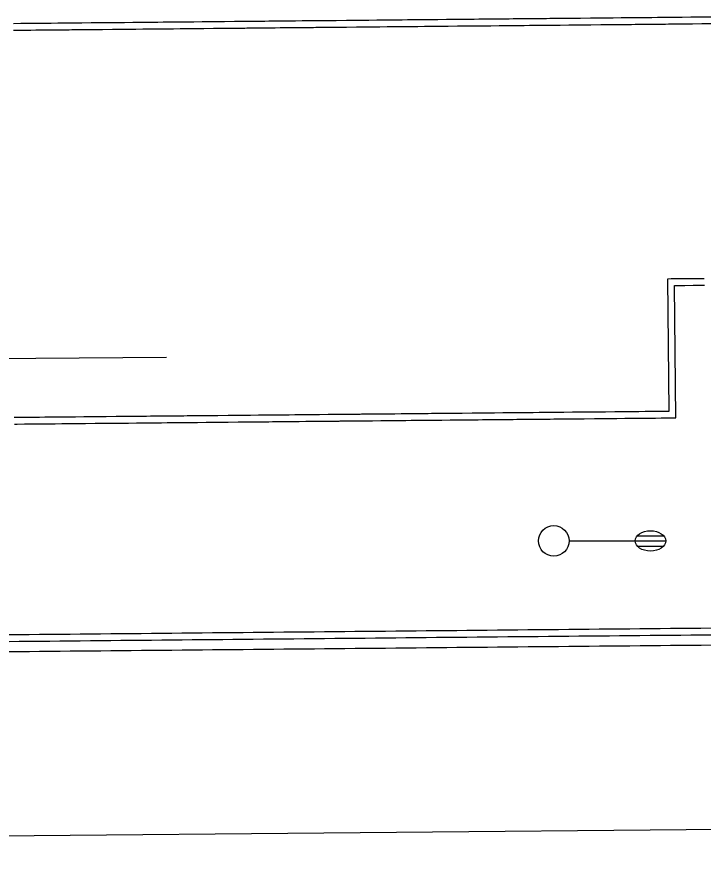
# Model space of a CAD drawing. Extents: x 2145380 to 2157287, y 139568 to 149130.
# Drawn here: x 2148700.1 to 2148767.5, y 143114.2 to 143196.6 of the extents above; entities that cross this region are included whole.
import ezdxf

# ---------------------------------------------------------------- set-up
doc = ezdxf.new("R2010")
doc.units = 0
for name, color, linetype in [('PR_PREVIOUSLY CONSTRUCTED', 7, 'Continuous'), ('TOPO_Asphalt', 7, 'Continuous'), ('TOPO_Flowline', 7, 'Continuous'), ('TOPO_Light Pole', 7, 'Continuous')]:
    doc.layers.add(name, color=color, linetype=linetype)

# ---------------------------------------------------------------- blocks, each defined once
blk = doc.blocks.new('LP')
at = {"layer": 'TOPO_Light Pole'}
blk.add_line((3.81, 0), (20.32, 0), dxfattribs=at)
for points in [[(20.32, 0), (27.94, 0)], [(20.32, 0), (23.5, 0)], [(20.83, 1.27), (27.43, 1.27)], [(20.83, 1.27), (23.5, 1.27)], [(23.71, 1.27), (27.43, 1.27)], [(23.71, 0), (27.94, 0)], [(20.83, -1.27), (27.43, -1.27)], [(20.83, -1.27), (23.5, -1.27)], [(23.71, -1.27), (27.43, -1.27)]]:
    blk.add_lwpolyline(points, dxfattribs=at)
blk.add_circle((0, 0), 3.81, dxfattribs=at)
blk.add_ellipse((24.13, 0), major_axis=(3.81, 0), ratio=0.666667, dxfattribs=at)

msp = doc.modelspace()

# ---------------------------------------------------------------- linework, layer by layer
at = {"layer": 'PR_PREVIOUSLY CONSTRUCTED'}
for points in [[(2148699.751, 143195.902), (2148700.46, 143195.909), (2148700.841, 143195.912), (2148701.46, 143195.918), (2148701.932, 143195.923), (2148702.46, 143195.928), (2148703.023, 143195.933), (2148703.46, 143195.937), (2148704.114, 143195.943), (2148704.46, 143195.947), (2148705.205, 143195.954), (2148705.459, 143195.956), (2148706.296, 143195.964), (2148706.459, 143195.966), (2148707.387, 143195.974), (2148707.459, 143195.975), (2148708.459, 143195.985), (2148708.478, 143195.985), (2148709.459, 143195.994), (2148709.568, 143195.995), (2148710.459, 143196.004), (2148710.659, 143196.005), (2148711.459, 143196.013), (2148711.75, 143196.016), (2148712.459, 143196.023), (2148712.841, 143196.026), (2148713.459, 143196.032), (2148713.932, 143196.036), (2148714.459, 143196.041), (2148715.023, 143196.047), (2148715.459, 143196.051), (2148716.114, 143196.057), (2148716.459, 143196.06), (2148717.204, 143196.068), (2148717.459, 143196.07), (2148718.295, 143196.078), (2148718.459, 143196.079), (2148719.386, 143196.088), (2148719.459, 143196.089), (2148720.459, 143196.098), (2148720.477, 143196.099), (2148721.459, 143196.108), (2148721.568, 143196.109), (2148722.459, 143196.117), (2148722.659, 143196.119), (2148723.459, 143196.127), (2148723.75, 143196.13), (2148724.459, 143196.136), (2148724.84, 143196.14), (2148725.459, 143196.146), (2148725.931, 143196.15), (2148726.459, 143196.155), (2148727.022, 143196.161), (2148727.458, 143196.165), (2148728.113, 143196.171), (2148728.458, 143196.174), (2148729.204, 143196.181), (2148729.458, 143196.184), (2148730.295, 143196.192), (2148730.458, 143196.193), (2148731.386, 143196.202), (2148731.458, 143196.203), (2148732.458, 143196.212), (2148732.476, 143196.212), (2148733.458, 143196.222), (2148733.567, 143196.223), (2148734.458, 143196.231), (2148734.658, 143196.233), (2148735.458, 143196.241), (2148735.749, 143196.243), (2148736.458, 143196.25), (2148736.84, 143196.254), (2148737.458, 143196.26), (2148737.931, 143196.264), (2148738.458, 143196.269), (2148739.022, 143196.274), (2148739.458, 143196.278), (2148740.112, 143196.285), (2148740.458, 143196.288), (2148741.203, 143196.295), (2148741.458, 143196.297), (2148742.294, 143196.305), (2148742.458, 143196.307), (2148743.385, 143196.316), (2148743.458, 143196.316), (2148744.458, 143196.326), (2148744.476, 143196.326), (2148745.016, 143196.331), (2148745.018, 143196.331), (2148745.458, 143196.335), (2148745.567, 143196.336), (2148746.458, 143196.345), (2148746.658, 143196.347), (2148747.458, 143196.354), (2148747.748, 143196.357), (2148748.458, 143196.364), (2148748.839, 143196.367), (2148749.457, 143196.373), (2148749.93, 143196.378), (2148750.457, 143196.383), (2148751.021, 143196.388), (2148751.457, 143196.392), (2148752.112, 143196.398), (2148752.457, 143196.402), (2148753.203, 143196.409), (2148753.457, 143196.411), (2148754.294, 143196.419), (2148754.457, 143196.421), (2148755.384, 143196.429), (2148755.457, 143196.43), (2148756.457, 143196.44), (2148756.475, 143196.44), (2148757.457, 143196.449), (2148757.566, 143196.45), (2148758.457, 143196.459), (2148758.657, 143196.46), (2148759.457, 143196.468), (2148759.748, 143196.471), (2148760.457, 143196.478), (2148760.839, 143196.481), (2148761.457, 143196.487), (2148761.93, 143196.492), (2148762.457, 143196.497), (2148763.021, 143196.502), (2148763.457, 143196.506), (2148763.787, 143196.509), (2148763.795, 143196.509), (2148763.797, 143196.509), (2148763.807, 143196.509), (2148764.111, 143196.512), (2148764.457, 143196.515), (2148765.202, 143196.523), (2148765.457, 143196.525), (2148766.293, 143196.533), (2148766.457, 143196.534), (2148767.384, 143196.543), (2148767.457, 143196.544), (2148768.457, 143196.553)], [(2148699.757, 143195.234), (2148700.466, 143195.241), (2148700.848, 143195.245), (2148701.466, 143195.251), (2148701.939, 143195.255), (2148702.466, 143195.26), (2148703.03, 143195.265), (2148703.466, 143195.27), (2148704.12, 143195.276), (2148704.466, 143195.279), (2148705.211, 143195.286), (2148705.466, 143195.289), (2148706.302, 143195.296), (2148706.466, 143195.298), (2148707.393, 143195.307), (2148707.466, 143195.307), (2148708.466, 143195.317), (2148708.484, 143195.317), (2148709.466, 143195.326), (2148709.575, 143195.327), (2148710.466, 143195.336), (2148710.666, 143195.338), (2148711.466, 143195.345), (2148711.756, 143195.348), (2148712.465, 143195.355), (2148712.847, 143195.359), (2148713.465, 143195.364), (2148713.938, 143195.369), (2148714.465, 143195.374), (2148715.029, 143195.379), (2148715.465, 143195.383), (2148716.12, 143195.39), (2148716.465, 143195.393), (2148717.211, 143195.4), (2148717.465, 143195.402), (2148718.302, 143195.41), (2148718.465, 143195.412), (2148719.392, 143195.421), (2148719.465, 143195.421), (2148720.465, 143195.431), (2148720.483, 143195.431), (2148721.465, 143195.44), (2148721.574, 143195.441), (2148722.465, 143195.45), (2148722.665, 143195.452), (2148723.465, 143195.459), (2148723.756, 143195.462), (2148724.465, 143195.469), (2148724.847, 143195.472), (2148725.465, 143195.478), (2148725.938, 143195.483), (2148726.465, 143195.488), (2148727.028, 143195.493), (2148727.465, 143195.497), (2148728.119, 143195.503), (2148728.465, 143195.507), (2148729.21, 143195.514), (2148729.465, 143195.516), (2148730.301, 143195.524), (2148730.465, 143195.526), (2148731.392, 143195.534), (2148731.465, 143195.535), (2148732.465, 143195.544), (2148732.483, 143195.545), (2148733.465, 143195.554), (2148733.574, 143195.555), (2148734.464, 143195.563), (2148734.664, 143195.565), (2148735.464, 143195.573), (2148735.755, 143195.576), (2148736.464, 143195.582), (2148736.846, 143195.586), (2148737.464, 143195.592), (2148737.937, 143195.596), (2148738.464, 143195.601), (2148739.028, 143195.607), (2148739.464, 143195.611), (2148740.119, 143195.617), (2148740.464, 143195.62), (2148741.21, 143195.627), (2148741.464, 143195.63), (2148742.301, 143195.638), (2148742.464, 143195.639), (2148743.391, 143195.648), (2148743.464, 143195.649), (2148744.464, 143195.658), (2148744.482, 143195.658), (2148745.022, 143195.664), (2148745.024, 143195.664), (2148745.464, 143195.668), (2148745.573, 143195.669), (2148746.464, 143195.677), (2148746.664, 143195.679), (2148747.464, 143195.687), (2148747.755, 143195.689), (2148748.464, 143195.696), (2148748.846, 143195.7), (2148749.464, 143195.706), (2148749.937, 143195.71), (2148750.464, 143195.715), (2148751.027, 143195.72), (2148751.464, 143195.725), (2148752.118, 143195.731), (2148752.464, 143195.734), (2148753.209, 143195.741), (2148753.464, 143195.744), (2148754.3, 143195.751), (2148754.464, 143195.753), (2148755.391, 143195.762), (2148755.464, 143195.763), (2148756.464, 143195.772), (2148756.482, 143195.772), (2148757.463, 143195.781), (2148757.573, 143195.783), (2148758.463, 143195.791), (2148758.663, 143195.793), (2148759.463, 143195.8), (2148759.754, 143195.803), (2148760.463, 143195.81), (2148760.845, 143195.814), (2148761.463, 143195.819), (2148761.936, 143195.824), (2148762.463, 143195.829), (2148763.027, 143195.834), (2148763.463, 143195.838), (2148763.793, 143195.841), (2148763.802, 143195.842), (2148763.803, 143195.842), (2148763.813, 143195.842), (2148764.118, 143195.845), (2148764.463, 143195.848), (2148765.209, 143195.855), (2148765.463, 143195.857), (2148766.299, 143195.865), (2148766.463, 143195.867), (2148767.39, 143195.876), (2148767.463, 143195.876), (2148768.463, 143195.886)], [(2148699.826, 143157.223), (2148700.117, 143157.226), (2148700.826, 143157.233), (2148701.208, 143157.236), (2148701.826, 143157.242), (2148702.299, 143157.247), (2148702.826, 143157.252), (2148703.39, 143157.257), (2148703.826, 143157.261), (2148704.481, 143157.267), (2148704.826, 143157.271), (2148705.572, 143157.278), (2148705.826, 143157.28), (2148706.662, 143157.288), (2148706.826, 143157.29), (2148707.753, 143157.299), (2148707.826, 143157.299), (2148708.826, 143157.309), (2148708.844, 143157.309), (2148709.826, 143157.318), (2148709.935, 143157.319), (2148710.826, 143157.328), (2148711.026, 143157.33), (2148711.826, 143157.337), (2148712.117, 143157.34), (2148712.826, 143157.347), (2148713.208, 143157.35), (2148713.826, 143157.356), (2148714.298, 143157.361), (2148714.826, 143157.366), (2148715.389, 143157.371), (2148715.826, 143157.375), (2148716.48, 143157.381), (2148716.826, 143157.385), (2148717.571, 143157.392), (2148717.826, 143157.394), (2148718.662, 143157.402), (2148718.826, 143157.403), (2148719.753, 143157.412), (2148719.825, 143157.413), (2148720.825, 143157.422), (2148720.844, 143157.423), (2148721.825, 143157.432), (2148721.934, 143157.433), (2148722.825, 143157.441), (2148723.025, 143157.443), (2148723.825, 143157.451), (2148724.116, 143157.454), (2148724.825, 143157.46), (2148725.207, 143157.464), (2148725.825, 143157.47), (2148726.298, 143157.474), (2148726.825, 143157.479), (2148727.389, 143157.485), (2148727.825, 143157.489), (2148728.48, 143157.495), (2148728.825, 143157.498), (2148729.571, 143157.505), (2148729.825, 143157.508), (2148730.661, 143157.516), (2148730.825, 143157.517), (2148731.752, 143157.526), (2148731.825, 143157.527), (2148732.825, 143157.536), (2148732.843, 143157.536), (2148733.825, 143157.546), (2148733.934, 143157.547), (2148734.825, 143157.555), (2148735.025, 143157.557), (2148735.825, 143157.565), (2148736.116, 143157.567), (2148736.825, 143157.574), (2148737.207, 143157.578), (2148737.825, 143157.584), (2148738.297, 143157.588), (2148738.825, 143157.593), (2148739.388, 143157.598), (2148739.825, 143157.603), (2148740.479, 143157.609), (2148740.825, 143157.612), (2148741.57, 143157.619), (2148741.825, 143157.622), (2148742.661, 143157.629), (2148742.824, 143157.631), (2148743.752, 143157.64), (2148743.824, 143157.64), (2148744.824, 143157.65), (2148744.843, 143157.65), (2148745.383, 143157.655), (2148745.384, 143157.655), (2148745.824, 143157.659), (2148745.933, 143157.66), (2148746.824, 143157.669), (2148747.024, 143157.671), (2148747.824, 143157.678), (2148748.115, 143157.681), (2148748.824, 143157.688), (2148749.206, 143157.691), (2148749.824, 143157.697), (2148750.297, 143157.702), (2148750.824, 143157.707), (2148751.388, 143157.712), (2148751.824, 143157.716), (2148752.479, 143157.723), (2148752.824, 143157.726), (2148753.569, 143157.733), (2148753.824, 143157.735), (2148754.66, 143157.743), (2148754.824, 143157.745), (2148755.751, 143157.754), (2148755.824, 143157.754), (2148756.824, 143157.764), (2148756.842, 143157.764), (2148757.824, 143157.773), (2148757.933, 143157.774), (2148758.824, 143157.783), (2148759.024, 143157.785), (2148759.824, 143157.792), (2148760.115, 143157.795), (2148760.824, 143157.802), (2148761.205, 143157.805), (2148761.824, 143157.811), (2148762.296, 143157.816), (2148762.824, 143157.821), (2148763.387, 143157.826), (2148763.824, 143157.83), (2148764.153, 143157.833), (2148764.162, 143157.833), (2148764.04, 143170.833), (2148764.05, 143170.833), (2148764.355, 143170.836), (2148764.7, 143170.839), (2148765.446, 143170.845), (2148765.7, 143170.848), (2148766.537, 143170.855), (2148766.7, 143170.857), (2148767.627, 143170.864)], [(2148699.833, 143156.556), (2148700.124, 143156.558), (2148700.833, 143156.565), (2148701.214, 143156.569), (2148701.833, 143156.575), (2148702.305, 143156.579), (2148702.833, 143156.584), (2148703.396, 143156.59), (2148703.833, 143156.594), (2148704.487, 143156.6), (2148704.832, 143156.603), (2148705.578, 143156.61), (2148705.832, 143156.613), (2148706.669, 143156.621), (2148706.832, 143156.622), (2148707.76, 143156.631), (2148707.832, 143156.632), (2148708.832, 143156.641), (2148708.85, 143156.641), (2148709.832, 143156.651), (2148709.941, 143156.652), (2148710.832, 143156.66), (2148711.032, 143156.662), (2148711.832, 143156.669), (2148712.123, 143156.672), (2148712.832, 143156.679), (2148713.214, 143156.683), (2148713.832, 143156.688), (2148714.305, 143156.693), (2148714.832, 143156.698), (2148715.396, 143156.703), (2148715.832, 143156.707), (2148716.487, 143156.714), (2148716.832, 143156.717), (2148717.577, 143156.724), (2148717.832, 143156.726), (2148718.668, 143156.734), (2148718.832, 143156.736), (2148719.759, 143156.745), (2148719.832, 143156.745), (2148720.832, 143156.755), (2148720.85, 143156.755), (2148721.832, 143156.764), (2148721.941, 143156.765), (2148722.832, 143156.774), (2148723.032, 143156.776), (2148723.832, 143156.783), (2148724.123, 143156.786), (2148724.832, 143156.793), (2148725.213, 143156.796), (2148725.832, 143156.802), (2148726.304, 143156.807), (2148726.832, 143156.812), (2148727.395, 143156.817), (2148727.831, 143156.821), (2148728.486, 143156.827), (2148728.831, 143156.831), (2148729.577, 143156.838), (2148729.831, 143156.84), (2148730.668, 143156.848), (2148730.831, 143156.85), (2148731.759, 143156.858), (2148731.831, 143156.859), (2148732.831, 143156.869), (2148732.849, 143156.869), (2148733.831, 143156.878), (2148733.94, 143156.879), (2148734.831, 143156.888), (2148735.031, 143156.889), (2148735.831, 143156.897), (2148736.122, 143156.9), (2148736.831, 143156.906), (2148737.213, 143156.91), (2148737.831, 143156.916), (2148738.304, 143156.92), (2148738.831, 143156.925), (2148739.395, 143156.931), (2148739.831, 143156.935), (2148740.485, 143156.941), (2148740.831, 143156.944), (2148741.576, 143156.951), (2148741.831, 143156.954), (2148742.667, 143156.962), (2148742.831, 143156.963), (2148743.758, 143156.972), (2148743.831, 143156.973), (2148744.831, 143156.982), (2148744.849, 143156.982), (2148745.389, 143156.988), (2148745.391, 143156.988), (2148745.831, 143156.992), (2148745.94, 143156.993), (2148746.831, 143157.001), (2148747.031, 143157.003), (2148747.831, 143157.011), (2148748.121, 143157.014), (2148748.831, 143157.02), (2148749.212, 143157.024), (2148749.83, 143157.03), (2148750.303, 143157.034), (2148750.83, 143157.039), (2148751.394, 143157.045), (2148751.83, 143157.049), (2148752.485, 143157.055), (2148752.83, 143157.058), (2148753.576, 143157.065), (2148753.83, 143157.068), (2148754.667, 143157.076), (2148754.83, 143157.077), (2148755.757, 143157.086), (2148755.83, 143157.087), (2148756.83, 143157.096), (2148756.848, 143157.096), (2148757.83, 143157.106), (2148757.939, 143157.107), (2148758.83, 143157.115), (2148759.03, 143157.117), (2148759.83, 143157.125), (2148760.121, 143157.127), (2148760.83, 143157.134), (2148761.212, 143157.138), (2148761.83, 143157.143), (2148762.303, 143157.148), (2148762.83, 143157.153), (2148763.393, 143157.158), (2148763.83, 143157.162), (2148764.16, 143157.166), (2148764.168, 143157.166), (2148764.835, 143157.172), (2148764.774, 143163.672), (2148764.714, 143170.171), (2148764.714, 143170.171), (2148765.452, 143170.178), (2148765.707, 143170.18), (2148766.543, 143170.188), (2148766.706, 143170.189), (2148767.634, 143170.196)], [(2148699.303, 143135.885), (2148700.303, 143135.895), (2148701.303, 143135.904), (2148702.302, 143135.914), (2148703.302, 143135.923), (2148704.302, 143135.933), (2148705.302, 143135.942), (2148706.302, 143135.951), (2148707.302, 143135.961), (2148708.302, 143135.97), (2148709.302, 143135.98), (2148710.302, 143135.989), (2148711.302, 143135.999), (2148712.302, 143136.008), (2148713.302, 143136.018), (2148714.302, 143136.027), (2148715.302, 143136.037), (2148716.302, 143136.046), (2148717.302, 143136.056), (2148718.302, 143136.065), (2148719.302, 143136.075), (2148720.302, 143136.084), (2148721.302, 143136.094), (2148722.302, 143136.103), (2148723.302, 143136.113), (2148724.302, 143136.122), (2148725.301, 143136.132), (2148726.301, 143136.141), (2148727.301, 143136.151), (2148728.301, 143136.16), (2148729.301, 143136.17), (2148730.301, 143136.179), (2148731.301, 143136.188), (2148732.301, 143136.198), (2148733.301, 143136.207), (2148734.301, 143136.217), (2148735.301, 143136.226), (2148736.301, 143136.236), (2148737.301, 143136.245), (2148738.301, 143136.255), (2148739.301, 143136.264), (2148740.301, 143136.274), (2148741.301, 143136.283), (2148741.484, 143136.285), (2148742.301, 143136.293), (2148743.301, 143136.302), (2148744.301, 143136.312), (2148745.301, 143136.321), (2148746.301, 143136.331), (2148747.3, 143136.34), (2148748.3, 143136.35), (2148749.3, 143136.359), (2148750.3, 143136.369), (2148751.3, 143136.378), (2148752.3, 143136.388), (2148753.3, 143136.397), (2148754.3, 143136.406), (2148755.3, 143136.416), (2148756.3, 143136.425), (2148757.3, 143136.435), (2148758.3, 143136.444), (2148759.3, 143136.454), (2148760.3, 143136.463), (2148761.3, 143136.473), (2148762.3, 143136.482), (2148763.3, 143136.492), (2148764.3, 143136.501), (2148765.3, 143136.511), (2148766.3, 143136.52), (2148767.3, 143136.53), (2148768.3, 143136.539)], [(2148699.309, 143135.217), (2148700.309, 143135.227), (2148701.309, 143135.236), (2148702.309, 143135.246), (2148703.309, 143135.255), (2148704.309, 143135.265), (2148705.309, 143135.274), (2148706.309, 143135.284), (2148707.309, 143135.293), (2148708.309, 143135.303), (2148709.309, 143135.312), (2148710.308, 143135.322), (2148711.308, 143135.331), (2148712.308, 143135.341), (2148713.308, 143135.35), (2148714.308, 143135.36), (2148715.308, 143135.369), (2148716.308, 143135.379), (2148717.308, 143135.388), (2148718.308, 143135.398), (2148719.308, 143135.407), (2148720.308, 143135.417), (2148721.308, 143135.426), (2148722.308, 143135.436), (2148723.308, 143135.445), (2148724.308, 143135.454), (2148725.308, 143135.464), (2148726.308, 143135.473), (2148727.308, 143135.483), (2148728.308, 143135.492), (2148729.308, 143135.502), (2148730.308, 143135.511), (2148731.308, 143135.521), (2148732.307, 143135.53), (2148733.307, 143135.54), (2148734.307, 143135.549), (2148735.307, 143135.559), (2148736.307, 143135.568), (2148737.307, 143135.578), (2148738.307, 143135.587), (2148739.307, 143135.597), (2148740.307, 143135.606), (2148741.307, 143135.616), (2148741.491, 143135.617), (2148742.307, 143135.625), (2148743.307, 143135.635), (2148744.307, 143135.644), (2148745.307, 143135.654), (2148746.307, 143135.663), (2148747.307, 143135.673), (2148748.307, 143135.682), (2148749.307, 143135.691), (2148750.307, 143135.701), (2148751.307, 143135.71), (2148752.307, 143135.72), (2148753.307, 143135.729), (2148754.306, 143135.739), (2148755.306, 143135.748), (2148756.306, 143135.758), (2148757.306, 143135.767), (2148758.306, 143135.777), (2148759.306, 143135.786), (2148760.306, 143135.796), (2148761.306, 143135.805), (2148762.306, 143135.815), (2148763.306, 143135.824), (2148764.306, 143135.834), (2148765.306, 143135.843), (2148766.306, 143135.853), (2148767.306, 143135.862), (2148768.306, 143135.872)], [(2148699.318, 143134.218), (2148700.318, 143134.227), (2148701.318, 143134.236), (2148702.318, 143134.246), (2148703.318, 143134.255), (2148704.318, 143134.265), (2148705.318, 143134.274), (2148706.318, 143134.284), (2148707.318, 143134.293), (2148708.318, 143134.303), (2148709.318, 143134.312), (2148710.318, 143134.322), (2148711.318, 143134.331), (2148712.318, 143134.341), (2148713.318, 143134.35), (2148714.318, 143134.36), (2148715.318, 143134.369), (2148716.318, 143134.379), (2148717.318, 143134.388), (2148718.318, 143134.398), (2148719.318, 143134.407), (2148720.317, 143134.417), (2148721.317, 143134.426), (2148722.317, 143134.436), (2148723.317, 143134.445), (2148724.317, 143134.455), (2148725.317, 143134.464), (2148726.317, 143134.473), (2148727.317, 143134.483), (2148728.317, 143134.492), (2148729.317, 143134.502), (2148730.317, 143134.511), (2148731.317, 143134.521), (2148732.317, 143134.53), (2148733.317, 143134.54), (2148734.317, 143134.549), (2148735.317, 143134.559), (2148736.317, 143134.568), (2148737.317, 143134.578), (2148738.317, 143134.587), (2148739.317, 143134.597), (2148740.317, 143134.606), (2148741.317, 143134.616), (2148741.5, 143134.617), (2148742.317, 143134.625), (2148743.316, 143134.635), (2148744.316, 143134.644), (2148745.316, 143134.654), (2148746.316, 143134.663), (2148747.316, 143134.673), (2148748.316, 143134.682), (2148749.316, 143134.692), (2148750.316, 143134.701), (2148751.316, 143134.71), (2148752.316, 143134.72), (2148753.316, 143134.729), (2148754.316, 143134.739), (2148755.316, 143134.748), (2148756.316, 143134.758), (2148757.316, 143134.767), (2148758.316, 143134.777), (2148759.316, 143134.786), (2148760.316, 143134.796), (2148761.316, 143134.805), (2148762.316, 143134.815), (2148763.316, 143134.824), (2148764.316, 143134.834), (2148765.315, 143134.843), (2148766.315, 143134.853), (2148767.315, 143134.862), (2148768.315, 143134.872)]]:
    msp.add_lwpolyline(points, dxfattribs=at)
at = {"layer": 'TOPO_Asphalt'}
msp.add_line((2148481.839, 143114.219), (2149187.711, 143120.476), dxfattribs=at)
at = {"layer": 'TOPO_Flowline'}
msp.add_lwpolyline([(2148714.798, 143163.083), (2148671.919, 143162.783), (2148660.471, 143162.878), (2148648.364, 143162.655), (2148628.171, 143162.707), (2148613.259, 143161.686), (2148597.014, 143160.804), (2148586.194, 143161.836), (2148569.021, 143162.013), (2148560.158, 143160.281), (2148548.771, 143158.354), (2148525.97, 143156.473), (2148519.46, 143156.418), (2148509.691, 143155.947), (2148507.933, 143155.676), (2148507.388, 143155.722)], dxfattribs=at)

# ---------------------------------------------------------------- block references
at = {"layer": 'TOPO_Light Pole', "xscale": 0.39370000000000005, "yscale": 0.3937000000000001}
msp.add_blockref('LP', (2148752.836, 143145.084), dxfattribs=at)

doc.saveas('drawing.dxf')
